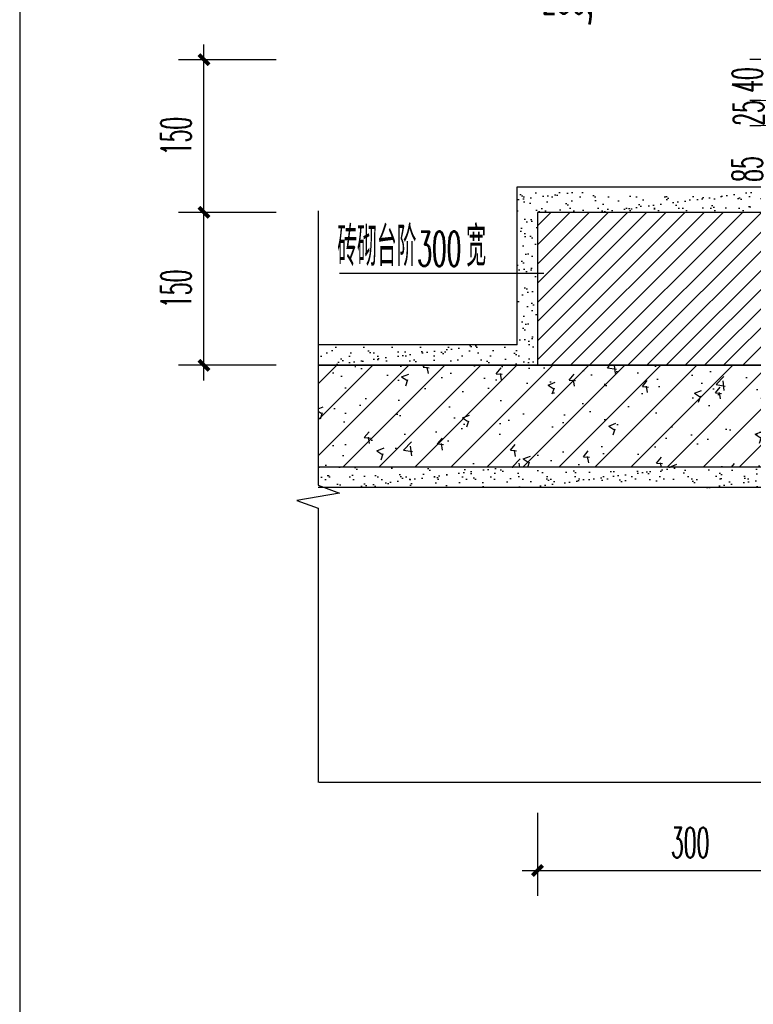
# Model space of a CAD drawing. Extents: x 1779708 to 7299578, y -1121471 to 88434.
# Tile 926 of 1056: x 6940511 to 6941231, y -940445 to -939478. Entities that reach past the tile are written whole.
import ezdxf

# ---------------------------------------------------------------- set-up
doc = ezdxf.new("R2010")
doc.units = 0
doc.header["$LTSCALE"] = 1000
doc.header["$MEASUREMENT"] = 0
doc.linetypes.add('DOTE', pattern=[2.4200000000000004, 2, -0.2, 0.02, -0.2])
doc.layers.get('0').update_dxf_attribs({"linetype": 'CONTINUOUS'})
doc.layers.get('Defpoints').update_dxf_attribs({"linetype": 'CONTINUOUS'})
for name, color, linetype in [('DIM_SYMB', 3, 'CONTINUOUS'), ('DOTE', 1, 'DOTE'), ('PUB_DIM', 3, 'CONTINUOUS'), ('PUB_HATCH', 8, 'CONTINUOUS'), ('PUB_TEXT', 7, 'CONTINUOUS'), ('WALL', 255, 'CONTINUOUS'), ('填充', 251, 'CONTINUOUS'), ('细线', 114, 'CONTINUOUS')]:
    doc.layers.add(name, color=color, linetype=linetype)
doc.styles.add('_TCH_DIM', font='SIMPLEX.shx', dxfattribs={"width": 0.7, "bigfont": 'GBCBIG.shx'})
doc.styles.add('_TCH_DIM_T3', font='SIMPLEX.shx', dxfattribs={"width": 0.4941176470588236, "bigfont": 'GBCBIG.shx'})
doc.dimstyles.new('_TCH_ARCH&&10', dxfattribs={"dimtxt": 29.75, "dimasz": 10, "dimexe": 25, "dimexo": 30, "dimgap": 12.625, "dimtad": 1, "dimdec": 0, "dimzin": 0, "dimdsep": 46, "dimtxsty": '_TCH_DIM_T3', "dimblk": 'ARCHTICK', "dimcen": 0.09, "dimdle": 15, "dimclrt": 7, "dimazin": 2, "dimtfac": 1, "dimtdec": 0, "dimtix": 1, "dimtmove": 2, "dimatfit": 3, "dimfxl": 250, "dimtolj": 1, "dimtzin": 0, "dimarcsym": 0})

# ---------------------------------------------------------------- blocks, each defined once
blk = doc.blocks.new('_ArchTick')
at = {"color": 0, "linetype": 'ByBlock', "const_width": 0.4}
blk.add_lwpolyline([(-0.5, -0.5), (0.5, 0.5)], dxfattribs=at)
blk = doc.blocks.new('*D6941')
at = {"layer": 'Defpoints', "color": 0, "transparency": 16777216}
for p in [(369.7585142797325, 131.529981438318), (669.7585142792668, 131.5299814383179), (669.7585142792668, 44.99995048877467)]:
    blk.add_point(p, dxfattribs=at)
at = {"layer": 'PUB_DIM', "color": 0, "lineweight": -2, "transparency": 16777216}
for p, q in [((369.7585142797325, 101.529981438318), (369.7585142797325, 19.99995048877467)), ((669.7585142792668, 101.5299814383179), (669.7585142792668, 19.99995048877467)), ((354.7585142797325, 44.99995048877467), (684.7585142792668, 44.99995048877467))]:
    blk.add_line(p, q, dxfattribs=at)
at = {"layer": 'PUB_DIM', "color": 0, "lineweight": -2, "transparency": 16777216, "xscale": 10, "yscale": 10, "zscale": 10, "rotation": 180}
blk.add_blockref('_ArchTick', (369.7585142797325, 44.99995048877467), dxfattribs=at)
at = {"layer": 'PUB_DIM', "color": 0, "lineweight": -2, "transparency": 16777216, "xscale": 10, "yscale": 10, "zscale": 10}
blk.add_blockref('_ArchTick', (669.7585142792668, 44.99995048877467), dxfattribs=at)
at = {"layer": 'PUB_DIM', "color": 7, "transparency": 16777216, "insert": (519.7585142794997, 72.49995048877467), "char_height": 29.75, "attachment_point": 5, "style": '_TCH_DIM_T3'}
blk.add_mtext('\\A1;300', dxfattribs=at)
blk = doc.blocks.new('*D6942')
at = {"layer": 'Defpoints', "color": 0, "transparency": 16777216}
for p in [(42.3750237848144, 841.1030011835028), (143.3336109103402, 841.1030011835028), (143.3336109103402, 691.1774926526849)]:
    blk.add_point(p, dxfattribs=at)
at = {"layer": 'PUB_DIM', "color": 0, "lineweight": -2, "transparency": 16777216}
for p, q in [((42.37502378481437, 676.1774926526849), (42.37502378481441, 856.1030011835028)), ((113.3336109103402, 841.1030011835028), (17.37502378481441, 841.1030011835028)), ((113.3336109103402, 691.1774926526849), (17.37502378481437, 691.1774926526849))]:
    blk.add_line(p, q, dxfattribs=at)
at = {"layer": 'PUB_DIM', "color": 0, "lineweight": -2, "transparency": 16777216, "xscale": 10, "yscale": 10, "zscale": 10}
for p, rotation in [((42.3750237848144, 841.1030011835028), 90), ((42.37502378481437, 691.1774926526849), 270)]:
    blk.add_blockref('_ArchTick', p, dxfattribs=dict(at, rotation=rotation))
at = {"layer": 'PUB_DIM', "color": 7, "transparency": 16777216, "insert": (14.87502378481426, 766.1402469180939), "char_height": 29.75, "attachment_point": 5, "rotation": 90, "style": '_TCH_DIM_T3'}
blk.add_mtext('\\A1;150', dxfattribs=at)
blk = doc.blocks.new('*D6943')
at = {"layer": 'Defpoints', "color": 0, "transparency": 16777216}
for p in [(42.37502378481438, 691.1774926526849), (143.3336109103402, 691.1774926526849), (143.3336109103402, 541.1030011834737)]:
    blk.add_point(p, dxfattribs=at)
at = {"layer": 'PUB_DIM', "color": 0, "lineweight": -2, "transparency": 16777216}
for p, q in [((42.37502378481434, 526.1030011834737), (42.37502378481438, 706.1774926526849)), ((113.3336109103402, 691.1774926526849), (17.37502378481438, 691.1774926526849)), ((113.3336109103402, 541.1030011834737), (17.37502378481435, 541.1030011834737))]:
    blk.add_line(p, q, dxfattribs=at)
at = {"layer": 'PUB_DIM', "color": 0, "lineweight": -2, "transparency": 16777216, "xscale": 10, "yscale": 10, "zscale": 10}
for p, rotation in [((42.37502378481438, 691.1774926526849), 90), ((42.37502378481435, 541.1030011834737), 270)]:
    blk.add_blockref('_ArchTick', p, dxfattribs=dict(at, rotation=rotation))
at = {"layer": 'PUB_DIM', "color": 7, "transparency": 16777216, "insert": (14.87502378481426, 616.1402469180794), "char_height": 29.75, "attachment_point": 5, "rotation": 90, "style": '_TCH_DIM_T3'}
blk.add_mtext('\\A1;150', dxfattribs=at)
blk = doc.blocks.new('*D6944')
at = {"layer": 'Defpoints', "color": 0, "transparency": 16777216}
for p in [(603.3765827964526, 841.177492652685), (669.7585142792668, 841.177492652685), (669.7585142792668, 801.1774926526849)]:
    blk.add_point(p, dxfattribs=at)
at = {"layer": 'PUB_DIM', "color": 0, "lineweight": -2, "transparency": 16777216}
for p, q in [((603.3765827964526, 841.177492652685), (603.3765827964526, 851.177492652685)), ((639.7585142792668, 841.177492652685), (578.3765827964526, 841.177492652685)), ((603.3765827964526, 801.1774926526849), (603.3765827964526, 841.177492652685)), ((639.7585142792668, 801.1774926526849), (578.3765827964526, 801.1774926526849)), ((603.3765827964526, 801.1774926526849), (603.3765827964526, 791.1774926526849))]:
    blk.add_line(p, q, dxfattribs=at)
at = {"layer": 'PUB_DIM', "color": 0, "lineweight": -2, "transparency": 16777216, "xscale": 10, "yscale": 10, "zscale": 10}
for p, rotation in [((603.3765827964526, 841.177492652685), 270), ((603.3765827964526, 801.1774926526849), 90)]:
    blk.add_blockref('_ArchTick', p, dxfattribs=dict(at, rotation=rotation))
at = {"layer": 'PUB_DIM', "color": 7, "transparency": 16777216, "insert": (575.8765827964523, 821.177492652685), "char_height": 29.75, "attachment_point": 5, "rotation": 90, "style": '_TCH_DIM_T3'}
blk.add_mtext('\\A1;40', dxfattribs=at)
blk = doc.blocks.new('*D6945')
at = {"layer": 'Defpoints', "color": 0, "transparency": 16777216}
for p in [(603.3765827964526, 801.1774926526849), (669.7585142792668, 801.1774926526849), (669.7585142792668, 776.2519841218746)]:
    blk.add_point(p, dxfattribs=at)
at = {"layer": 'PUB_DIM', "color": 0, "lineweight": -2, "transparency": 16777216}
for p, q in [((603.3765827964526, 801.1774926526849), (603.3765827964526, 811.1774926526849)), ((639.7585142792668, 801.1774926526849), (578.3765827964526, 801.1774926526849)), ((603.3765827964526, 776.2519841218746), (603.3765827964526, 801.1774926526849)), ((639.7585142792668, 776.2519841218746), (578.3765827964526, 776.2519841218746)), ((603.3765827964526, 776.2519841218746), (603.3765827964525, 766.2519841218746))]:
    blk.add_line(p, q, dxfattribs=at)
at = {"layer": 'PUB_DIM', "color": 0, "lineweight": -2, "transparency": 16777216, "xscale": 10, "yscale": 10, "zscale": 10}
for p, rotation in [((603.3765827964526, 801.1774926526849), 270), ((603.3765827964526, 776.2519841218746), 90)]:
    blk.add_blockref('_ArchTick', p, dxfattribs=dict(at, rotation=rotation))
at = {"layer": 'PUB_DIM', "color": 7, "transparency": 16777216, "insert": (577.1265827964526, 788.7147383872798), "char_height": 29.75, "attachment_point": 5, "rotation": 90, "style": '_TCH_DIM_T3'}
blk.add_mtext('\\A1;25', dxfattribs=at)
blk = doc.blocks.new('*D6946')
at = {"layer": 'Defpoints', "color": 0, "transparency": 16777216}
for p in [(603.3765827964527, 776.2519841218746), (669.7585142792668, 776.2519841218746), (669.7585142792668, 691.1774926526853)]:
    blk.add_point(p, dxfattribs=at)
at = {"layer": 'PUB_DIM', "color": 0, "lineweight": -2, "transparency": 16777216}
for p, q in [((603.3765827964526, 676.1774926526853), (603.3765827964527, 791.2519841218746)), ((639.7585142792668, 776.2519841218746), (578.3765827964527, 776.2519841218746)), ((639.7585142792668, 691.1774926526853), (578.3765827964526, 691.1774926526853))]:
    blk.add_line(p, q, dxfattribs=at)
at = {"layer": 'PUB_DIM', "color": 0, "lineweight": -2, "transparency": 16777216, "xscale": 10, "yscale": 10, "zscale": 10}
for p, rotation in [((603.3765827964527, 776.2519841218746), 90), ((603.3765827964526, 691.1774926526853), 270)]:
    blk.add_blockref('_ArchTick', p, dxfattribs=dict(at, rotation=rotation))
at = {"layer": 'PUB_DIM', "color": 7, "transparency": 16777216, "insert": (575.8765827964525, 733.71473838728), "char_height": 29.75, "attachment_point": 5, "rotation": 90, "style": '_TCH_DIM_T3'}
blk.add_mtext('\\A1;85', dxfattribs=at)
blk = doc.blocks.new('A$C35AF6BA4')
at = {"layer": '细线'}
h = blk.add_hatch(dxfattribs=at)
h.set_pattern_fill('AR-SAND', color=256, scale=7, style=0)
h.set_pattern_definition([(37.50000000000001, (718.6372682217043, 496.1146249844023), (-0.5600109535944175, 17.12946330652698), [0, -13.5128, 0, -15.113, 0, -14.44625]), (7.499999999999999, (718.6372682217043, 496.1146249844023), (15.73331490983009, 25.08887851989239), [0, -7.289800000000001, 0, -12.1793, 0, -4.667249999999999]), (327.5, (707.7025682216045, 496.1146249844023), (27.68473295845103, 0.05030146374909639), [0, -4.445, 0, -16.002, 0, -20.8915]), (317.5, (707.7025682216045, 496.1146249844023), (26.7244758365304, 7.802526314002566), [0, -2.2225, 0, -10.4902, 0, -12.0015])])
h.paths.add_polyline_path([(669.7585142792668, 721.2519841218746), (669.7585142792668, 740.6204560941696), (669.7585142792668, 746.177492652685), (669.7585142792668, 786.177492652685), (669.7585142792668, 811.177492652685), (649.7585142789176, 811.177492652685), (649.7585142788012, 711.177492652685), (349.7585142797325, 711.177492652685), (349.7585142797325, 561.1030011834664), (154.547294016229, 561.1030011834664), (154.5472940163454, 541.1030011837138), (349.7585142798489, 541.1030011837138), (369.7585142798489, 541.1030011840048), (369.7585142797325, 691.177492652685), (669.7585142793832, 691.177492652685)])
h = blk.add_hatch(dxfattribs=at)
h.set_pattern_fill('钢筋混凝土', color=256, scale=10, style=0)
h.set_pattern_definition([(45, (718.6372682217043, 466.0401335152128), (-17.67766952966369, 17.67766952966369), []), (49.99999999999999, (718.6372682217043, 466.0401335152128), (71.72601826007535, -6.275213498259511), [7.5, -82.5]), (355, (718.6372682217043, 466.0401335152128), (-13.8751333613, 75.21921337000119), [6, -66]), (100.4514, (724.6144362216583, 465.517199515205), (57.85093817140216, 68.94395420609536), [6.374018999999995, -70.11421119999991]), (46.18420000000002, (718.6372682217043, 486.0401335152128), (106.7241048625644, -16.55190143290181), [11.24999999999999, -123.7499999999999]), (96.6356, (727.5309427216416, 484.6608028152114), (93.46627055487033, 97.41178709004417), [9.561028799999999, -105.1713]), (351.1842, (718.6372682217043, 486.0401335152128), (93.46619451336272, 97.41186009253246), [9, -99]), (21, (728.6372682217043, 481.0401335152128), (59.69070521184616, -40.26188906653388), [7.5, -82.5]), (326.0000000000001, (728.6372682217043, 481.0401335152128), (24.33153319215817, 72.5150045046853), [6, -66]), (71.4514, (733.611491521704, 477.6849729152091), (84.02226285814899, 32.25304967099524), [6.374019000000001, -70.1142112]), (37.50000000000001, (718.6372682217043, 466.0401335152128), (1.215985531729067, 33.28938538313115), [0, -65.19999999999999, 0, -67, 0, -66.25]), (7.499999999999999, (718.6372682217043, 466.0401335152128), (26.30695374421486, 39.44117118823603), [0, -38.2, 0, -63.7, 0, -25.25]), (327.5, (696.3372682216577, 466.0401335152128), (53.38224361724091, -2.25548717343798), [0, -25, 0, -78, 0, -103.5]), (317.5, (686.3372682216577, 466.0401335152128), (58.31861693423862, 10.01049823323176), [0, -32.5, 0, -51.8, 0, -73.5])])
h.paths.add_polyline_path([(849.7585142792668, 441.1030011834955), (1377.143760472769, 441.1030011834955), (1377.143760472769, 448.9972543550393), (1356.143760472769, 456.6406292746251), (1377.143760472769, 460.343495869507), (1377.143760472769, 541.1030011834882), (849.7585142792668, 541.1030011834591), (849.7585142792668, 776.2519841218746), (669.7585142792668, 776.2519841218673), (669.7585142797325, 541.1030011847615), (154.547294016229, 541.1030011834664), (154.547294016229, 441.1030011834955), (669.7585142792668, 441.1030011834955), (669.7585142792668, 131.5299814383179), (755.0609959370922, 131.5299814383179), (762.5118878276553, 152.5299814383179), (769.9176210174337, 110.5299814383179), (777.5609959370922, 131.5299814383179), (849.7585142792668, 131.5299814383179)])
h = blk.add_hatch(dxfattribs=at)
h.set_pattern_fill('普通砖', color=256, scale=10, style=0)
h.set_pattern_definition([(45, (718.6372682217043, 555.5901335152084), (-9.404520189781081, 9.404520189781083), [])])
h.paths.add_polyline_path([(369.7585142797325, 691.177492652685), (369.7585142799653, 541.1030011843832), (669.7585142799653, 541.1030011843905), (669.7585142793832, 691.1774926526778)])
h = blk.add_hatch(dxfattribs=at)
h.set_pattern_fill('AR-SAND', color=256, scale=7, style=0)
h.set_pattern_definition([(37.50000000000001, (-2913119.56279199, -238943.8360709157), (-0.5600109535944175, 17.12946330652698), [0, -13.5128, 0, -15.113, 0, -14.44625]), (7.499999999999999, (-2913119.56279199, -238943.8360709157), (15.73331490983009, 25.08887851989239), [0, -7.289800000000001, 0, -12.1793, 0, -4.667249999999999]), (327.5, (-2913130.49749199, -238943.8360709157), (27.68473295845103, 0.05030146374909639), [0, -4.445, 0, -16.002, 0, -20.8915]), (317.5, (-2913130.49749199, -238943.8360709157), (26.7244758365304, 7.802526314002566), [0, -2.2225, 0, -10.4902, 0, -12.0015])])
h.paths.add_polyline_path([(669.7585142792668, 441.1030011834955), (154.547294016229, 441.1030011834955), (154.5472940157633, 421.1030011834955), (649.7585142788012, 421.1030011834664), (649.7585142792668, 131.529981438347), (669.7585142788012, 131.5299814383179)])
blk.add_line((154.5472940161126, 541.1030011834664), (669.7585142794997, 541.1030011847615))
at = {"layer": 'DIM_SYMB'}
for points in [[(154.547294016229, 692.5739979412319), (154.5472940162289, 423.3019896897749), (175.5472940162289, 415.6586147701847), (133.5472940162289, 408.2528815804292), (154.5472940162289, 400.8019896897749), (154.5472940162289, 131.5299814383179)], [(1377.143760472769, 131.5299814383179), (777.5609959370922, 131.529981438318), (769.917621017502, 110.529981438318), (762.5118878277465, 152.529981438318), (755.0609959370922, 131.529981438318), (155.4782314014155, 131.5299814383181)]]:
    blk.add_lwpolyline(points, dxfattribs=at)
at = {"layer": 'DOTE', "linetype": 'DOTE'}
blk.add_line((1414.848354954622, 541.1030011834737), (154.5472940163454, 541.1030011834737), dxfattribs=at)
at = {"layer": 'PUB_DIM'}
blk.add_lwpolyline([(376.1360494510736, 631.0730304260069), (175.5025494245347, 631.0730304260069)], dxfattribs=at)
at = {"layer": 'WALL'}
for p, q in [((669.7585142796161, 541.1030011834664), (154.5472940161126, 541.1030011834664)), ((669.7585142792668, 441.1030011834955), (154.547294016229, 441.1030011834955))]:
    blk.add_line(p, q, dxfattribs=at)
blk.add_lwpolyline([(669.7585142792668, 691.177492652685), (369.7585142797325, 691.177492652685), (369.7585142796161, 541.1030011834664)], dxfattribs=at)
at = {"layer": '细线'}
blk.add_line((349.7585142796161, 561.1030011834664), (154.5472940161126, 561.1030011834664), dxfattribs=at)
for points in [[(349.7585142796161, 561.1030011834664), (349.7585142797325, 716.3264755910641), (649.7585142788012, 716.3264755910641), (649.7585142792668, 1051.830903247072)], [(154.5472940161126, 541.1030011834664), (349.7585142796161, 541.1030011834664)], [(649.7585142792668, 131.5299814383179), (649.7585142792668, 421.1030011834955), (154.547294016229, 421.1030011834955)]]:
    blk.add_lwpolyline(points, dxfattribs=at)
at = {"layer": 'PUB_TEXT', "style": '_TCH_DIM'}
for s, height, width, p in [('250,', 34, 0.4941176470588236, (374.4216157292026, 886.0499358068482)), ('砖砌台阶', 38.58156028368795, 0.7, (173.2530383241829, 638.548517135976)), ('宽', 38.58156028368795, 0.7, (299.8913361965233, 638.548517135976)), ('300', 34, 0.4941176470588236, (251.8913361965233, 638.548517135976))]:
    blk.add_text(s, height=height, dxfattribs=dict(at, width=width)).set_placement(p)
at = {"layer": 'PUB_DIM'}
for p1, p2, distance, picture, middle in [((143.3336109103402, 691.1774926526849), (143.3336109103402, 841.1030011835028), 100.95858712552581, '*D6942', (14.87502378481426, 766.1402469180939)), ((669.7585142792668, 801.1774926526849), (669.7585142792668, 841.177492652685), 66.38193148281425, '*D6944', (575.8765827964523, 821.177492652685)), ((669.7585142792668, 691.1774926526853), (669.7585142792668, 776.2519841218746), 66.38193148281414, '*D6946', (575.8765827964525, 733.71473838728)), ((143.3336109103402, 541.1030011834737), (143.3336109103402, 691.1774926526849), 100.95858712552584, '*D6943', (14.87502378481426, 616.1402469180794)), ((369.7585142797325, 131.529981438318), (669.7585142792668, 131.5299814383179), -86.53003094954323, '*D6941', (519.7585142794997, 72.49995048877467))]:
    dim = blk.add_aligned_dim(p1=p1, p2=p2, distance=distance, dimstyle='_TCH_ARCH&&10', dxfattribs=at)
    dim.commit()
    dim.dimension.update_dxf_attribs({"geometry": picture, "text_midpoint": middle})
dim = blk.add_linear_dim(base=(603.3765827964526, 801.1774926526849), p1=(669.7585142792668, 776.2519841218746), p2=(669.7585142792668, 801.1774926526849), angle=90, dimstyle='_TCH_ARCH&&10', dxfattribs=at)
dim.commit()
dim.dimension.update_dxf_attribs({"geometry": '*D6945', "text_midpoint": (577.1265827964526, 788.7147383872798), "dimtype": 161})

msp = doc.modelspace()

# ---------------------------------------------------------------- linework, layer by layer
at = {"layer": 'PUB_HATCH'}
msp.add_line((6940510.613886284, -939169.2335577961), (6940510.613886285, -940839.8204937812), dxfattribs=at)

# ---------------------------------------------------------------- block references
at = {"layer": '填充'}
msp.add_blockref('A$C35AF6BA4', (6940649.210773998, -940358.6160785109), dxfattribs=at)

doc.saveas('drawing.dxf')
